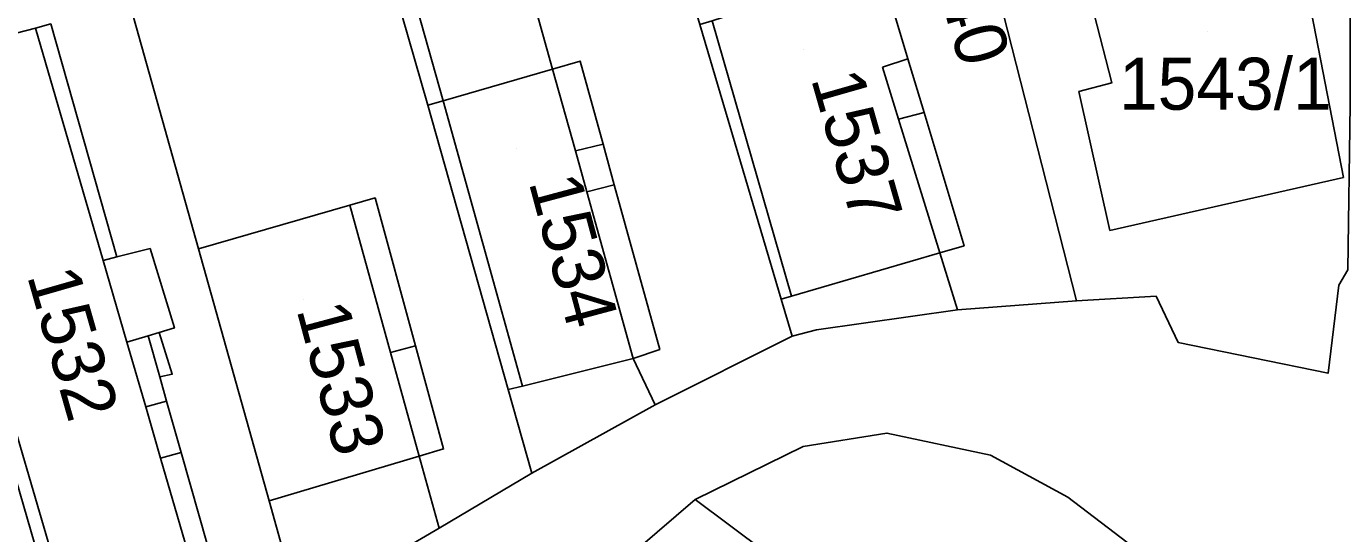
# Model space of a CAD drawing. Extents: x -263943 to -261149, y -1236934 to -1230686.
# Drawn here: x -262645 to -262594.4, y -1235152.3 to -1235132.8 of the extents above; entities that cross this region are included whole.
import ezdxf

# ---------------------------------------------------------------- set-up
doc = ezdxf.new("R2010")
doc.units = 0
for name, color, linetype in [('body_kn', 7, 'Continuous'), ('kladpar_druhypozemkov', 7, 'Continuous'), ('kladpar_hranice', 7, 'Continuous'), ('kladpar_parcelnecisla', 7, 'Continuous'), ('kladpar_plochy', 7, 'Continuous'), ('zappar_hrandruhpozemk', 7, 'Continuous')]:
    doc.layers.add(name, color=color, linetype=linetype)

msp = doc.modelspace()

# ---------------------------------------------------------------- linework, layer by layer
at = {"layer": 'body_kn'}
for p, q in [((-262644.66, -1235132.84), (-262644.66, -1235132.84)), ((-262644.66, -1235132.84), (-262644.66, -1235132.84)), ((-262624.78, -1235134.42), (-262624.78, -1235134.42)), ((-262624.78, -1235134.42), (-262624.78, -1235134.42)), ((-262623.72, -1235134.11), (-262623.72, -1235134.11)), ((-262612.1, -1235134.35), (-262612.1, -1235134.35)), ((-262611.12, -1235134.03), (-262611.12, -1235134.03)), ((-262603.28, -1235134.94), (-262603.28, -1235134.94)), ((-262604.55, -1235135.28), (-262604.55, -1235135.28)), ((-262629.57, -1235135.81), (-262629.57, -1235135.81)), ((-262628.99, -1235135.64), (-262628.99, -1235135.64)), ((-262628.99, -1235135.64), (-262628.99, -1235135.64)), ((-262611.48, -1235136.34), (-262611.48, -1235136.34)), ((-262611.48, -1235136.34), (-262611.48, -1235136.34)), ((-262610.5, -1235136.09), (-262610.5, -1235136.09)), ((-262622.84, -1235137.3), (-262622.84, -1235137.3)), ((-262623.9, -1235137.56), (-262623.9, -1235137.56)), ((-262623.9, -1235137.56), (-262623.9, -1235137.56)), ((-262622.41, -1235138.87), (-262622.41, -1235138.87)), ((-262594.38, -1235138.58), (-262594.38, -1235138.58)), ((-262631.6, -1235139.37), (-262631.6, -1235139.37)), ((-262623.46, -1235139.13), (-262623.46, -1235139.13)), ((-262623.46, -1235139.13), (-262623.46, -1235139.13)), ((-262632.57, -1235139.65), (-262632.57, -1235139.65)), ((-262603.36, -1235140.62), (-262603.36, -1235140.62)), ((-262603.36, -1235140.62), (-262603.36, -1235140.62)), ((-262640.25, -1235141.32), (-262640.25, -1235141.32)), ((-262638.39, -1235141.33), (-262638.39, -1235141.33)), ((-262638.39, -1235141.33), (-262638.39, -1235141.33)), ((-262609.89, -1235141.48), (-262609.89, -1235141.48)), ((-262609.89, -1235141.48), (-262609.89, -1235141.48)), ((-262608.96, -1235141.21), (-262608.96, -1235141.21)), ((-262608.96, -1235141.21), (-262608.96, -1235141.21)), ((-262642.06, -1235141.77), (-262642.06, -1235141.77)), ((-262642.06, -1235141.77), (-262642.06, -1235141.77)), ((-262641.53, -1235141.64), (-262641.53, -1235141.64)), ((-262594.55, -1235142.73), (-262594.55, -1235142.73)), ((-262615.99, -1235143.26), (-262615.99, -1235143.26)), ((-262615.99, -1235143.26), (-262615.99, -1235143.26)), ((-262615.6, -1235143.15), (-262615.6, -1235143.15)), ((-262615.6, -1235143.15), (-262615.6, -1235143.15)), ((-262604.64, -1235143.33), (-262604.64, -1235143.33)), ((-262604.64, -1235143.33), (-262604.64, -1235143.33)), ((-262601.58, -1235143.15), (-262601.58, -1235143.15)), ((-262609.21, -1235143.67), (-262609.21, -1235143.67)), ((-262639.9, -1235144.54), (-262639.9, -1235144.54)), ((-262639.32, -1235144.37), (-262639.32, -1235144.37)), ((-262614.64, -1235144.44), (-262614.64, -1235144.44)), ((-262641.15, -1235144.91), (-262641.15, -1235144.91)), ((-262640.33, -1235144.67), (-262640.33, -1235144.67)), ((-262640.33, -1235144.67), (-262640.33, -1235144.67)), ((-262630.05, -1235145.05), (-262630.05, -1235145.05)), ((-262615.57, -1235144.69), (-262615.57, -1235144.69)), ((-262600.73, -1235144.93), (-262600.73, -1235144.93)), ((-262631.01, -1235145.31), (-262631.01, -1235145.31)), ((-262631.01, -1235145.31), (-262631.01, -1235145.31)), ((-262621.68, -1235145.54), (-262621.68, -1235145.54)), ((-262620.66, -1235145.2), (-262620.66, -1235145.2)), ((-262620.66, -1235145.2), (-262620.66, -1235145.2)), ((-262594.97, -1235146.11), (-262594.97, -1235146.11)), ((-262639.88, -1235146.25), (-262639.88, -1235146.25)), ((-262639.4, -1235146.15), (-262639.4, -1235146.15)), ((-262625.93, -1235146.6), (-262625.93, -1235146.6)), ((-262626.49, -1235146.74), (-262626.49, -1235146.74)), ((-262626.49, -1235146.74), (-262626.49, -1235146.74)), ((-262640.42, -1235147.4), (-262640.42, -1235147.4)), ((-262640.42, -1235147.4), (-262640.42, -1235147.4)), ((-262639.62, -1235147.18), (-262639.62, -1235147.18)), ((-262620.83, -1235147.32), (-262620.83, -1235147.32)), ((-262611.93, -1235148.41), (-262611.93, -1235148.41)), ((-262628.97, -1235149.02), (-262628.97, -1235149.02)), ((-262615.15, -1235148.93), (-262615.15, -1235148.93)), ((-262639.85, -1235149.37), (-262639.85, -1235149.37)), ((-262639.85, -1235149.37), (-262639.85, -1235149.37)), ((-262639.06, -1235149.16), (-262639.06, -1235149.16)), ((-262629.91, -1235149.3), (-262629.91, -1235149.3)), ((-262607.94, -1235149.26), (-262607.94, -1235149.26)), ((-262625.58, -1235149.95), (-262625.58, -1235149.95)), ((-262635.68, -1235151.01), (-262635.68, -1235151.01)), ((-262619.3, -1235150.96), (-262619.3, -1235150.96)), ((-262604.97, -1235150.87), (-262604.97, -1235150.87)), ((-262629.14, -1235152.07), (-262629.14, -1235152.07)), ((-262629.14, -1235152.07), (-262629.14, -1235152.07))]:
    msp.add_line(p, q, dxfattribs=at)
at = {"layer": 'kladpar_druhypozemkov'}
for p, q in [((-262599.62, -1235132.98), (-262599.62, -1235132.98)), ((-262615.15, -1235133.67), (-262615.15, -1235133.67)), ((-262626.15, -1235137.47), (-262626.15, -1235137.47)), ((-262634.35, -1235143.27), (-262634.35, -1235143.27))]:
    msp.add_line(p, q, dxfattribs=at)
at = {"layer": 'kladpar_hranice'}
for points in [[(-262615.99, -1235143.26), (-262615.57, -1235144.69), (-262620.83, -1235147.32), (-262621.68, -1235145.54), (-262620.66, -1235145.2), (-262622.41, -1235138.87), (-262622.84, -1235137.3), (-262623.72, -1235134.11), (-262624.78, -1235134.42), (-262626.18, -1235129.4), (-262625.5, -1235129.2), (-262628.55, -1235118.36), (-262629.2, -1235118.55), (-262629.35, -1235118.6), (-262631.86, -1235109.63), (-262626.43, -1235108.1), (-262622.38, -1235121.72), (-262619.12, -1235132.71), (-262615.99, -1235143.26)], [(-262624.78, -1235134.42), (-262628.99, -1235135.64), (-262629.57, -1235135.81), (-262633.98, -1235120.48), (-262634.12, -1235119.99), (-262635.29, -1235115.91), (-262631.35, -1235114.8), (-262630.35, -1235118.89), (-262629.35, -1235118.6), (-262629.2, -1235118.55), (-262628.55, -1235118.36), (-262625.5, -1235129.2), (-262626.18, -1235129.4), (-262624.78, -1235134.42)], [(-262629.14, -1235152.07), (-262633.8, -1235154.79), (-262634.48, -1235155.29), (-262635.68, -1235151.01), (-262638.39, -1235141.33), (-262643.48, -1235123.19), (-262633.98, -1235120.48), (-262629.57, -1235135.81), (-262626.49, -1235146.74), (-262625.58, -1235149.95), (-262629.14, -1235152.07)], [(-262595.52, -1235127), (-262594.12, -1235132.14), (-262594.12, -1235135.78), (-262594.21, -1235142.13), (-262594.55, -1235142.73), (-262594.97, -1235146.11), (-262600.73, -1235144.93), (-262601.58, -1235143.15), (-262604.64, -1235143.33), (-262608.46, -1235128.34), (-262605.15, -1235127.57), (-262602.18, -1235126.89), (-262599.98, -1235122.91), (-262596.92, -1235122.15), (-262595.52, -1235127)], [(-262634.48, -1235155.29), (-262637.36, -1235157.92), (-262641.94, -1235162.16), (-262649.41, -1235136.41), (-262652.47, -1235125.83), (-262643.48, -1235123.19), (-262638.39, -1235141.33), (-262635.68, -1235151.01), (-262634.48, -1235155.29)], [(-262608.46, -1235128.34), (-262604.64, -1235143.33)], [(-262608.96, -1235141.21), (-262609.89, -1235141.48), (-262609.21, -1235143.67), (-262614.64, -1235144.44), (-262615.57, -1235144.69), (-262615.99, -1235143.26), (-262619.12, -1235132.71), (-262618.65, -1235132.56), (-262612.19, -1235130.46), (-262611.12, -1235134.03), (-262610.5, -1235136.09), (-262608.96, -1235141.21)], [(-262604.64, -1235143.33), (-262609.21, -1235143.67), (-262609.89, -1235141.48), (-262608.96, -1235141.21), (-262610.5, -1235136.09), (-262611.12, -1235134.03), (-262612.19, -1235130.46)], [(-262620.66, -1235145.2), (-262621.68, -1235145.54), (-262620.83, -1235147.32), (-262625.58, -1235149.95), (-262626.49, -1235146.74), (-262629.57, -1235135.81), (-262628.99, -1235135.64), (-262624.78, -1235134.42), (-262623.72, -1235134.11), (-262622.84, -1235137.3), (-262622.41, -1235138.87), (-262620.66, -1235145.2)], [(-262648.95, -1235159.8), (-262648.13, -1235159.54), (-262649.34, -1235155.38), (-262649.83, -1235153.7), (-262650.37, -1235151.83), (-262650.86, -1235150.14), (-262651.76, -1235147.03), (-262652.63, -1235144.04), (-262653.52, -1235144.29), (-262658.48, -1235145.66), (-262657.59, -1235148.69), (-262653.86, -1235161.33), (-262654.41, -1235161.5), (-262660.69, -1235139.81), (-262649.41, -1235136.41), (-262641.94, -1235162.16), (-262646.35, -1235166.23), (-262648.95, -1235159.8)], [(-262646.35, -1235166.23), (-262641.94, -1235162.16), (-262637.36, -1235157.92), (-262634.48, -1235155.29), (-262633.8, -1235154.79), (-262629.14, -1235152.07), (-262625.58, -1235149.95), (-262620.83, -1235147.32), (-262615.57, -1235144.69), (-262614.64, -1235144.44), (-262609.21, -1235143.67), (-262604.64, -1235143.33), (-262601.58, -1235143.15), (-262600.73, -1235144.93), (-262594.97, -1235146.11), (-262594.55, -1235142.73), (-262594.21, -1235142.13)], [(-262602.43, -1235152.81), (-262604.97, -1235150.87), (-262607.94, -1235149.26), (-262611.93, -1235148.41), (-262615.15, -1235148.93), (-262619.3, -1235150.96), (-262622.95, -1235154.1)], [(-262600.64, -1235162.8), (-262601.07, -1235163.99), (-262602.25, -1235165.18), (-262605.13, -1235167.72), (-262610.73, -1235159.57), (-262613.56, -1235155.46), (-262613.87, -1235155.02), (-262619.3, -1235150.96), (-262615.15, -1235148.93), (-262611.93, -1235148.41), (-262607.94, -1235149.26), (-262604.97, -1235150.87), (-262602.43, -1235152.81), (-262600.82, -1235155.35), (-262599.8, -1235158.65), (-262600.64, -1235162.8)], [(-262615.48, -1235162.9), (-262622.95, -1235154.1), (-262619.3, -1235150.96), (-262613.87, -1235155.02), (-262613.56, -1235155.46), (-262610.73, -1235159.57), (-262605.13, -1235167.72), (-262609.63, -1235171.11), (-262615.48, -1235162.9)]]:
    msp.add_lwpolyline(points, dxfattribs=at)
at = {"layer": 'kladpar_plochy'}
for points in [[(-262615.99, -1235143.26), (-262615.57, -1235144.69), (-262620.83, -1235147.32), (-262621.68, -1235145.54), (-262620.66, -1235145.2), (-262622.41, -1235138.87), (-262622.84, -1235137.3), (-262623.72, -1235134.11), (-262624.78, -1235134.42), (-262626.18, -1235129.4), (-262625.5, -1235129.2), (-262628.55, -1235118.36), (-262629.2, -1235118.55), (-262629.35, -1235118.6), (-262631.86, -1235109.63), (-262626.43, -1235108.1), (-262622.38, -1235121.72), (-262619.12, -1235132.71)], [(-262624.78, -1235134.42), (-262628.99, -1235135.64), (-262629.57, -1235135.81), (-262633.98, -1235120.48), (-262634.12, -1235119.99), (-262635.29, -1235115.91), (-262631.35, -1235114.8), (-262630.35, -1235118.89), (-262629.35, -1235118.6), (-262629.2, -1235118.55), (-262628.55, -1235118.36), (-262625.5, -1235129.2), (-262626.18, -1235129.4)], [(-262629.14, -1235152.07), (-262633.8, -1235154.79), (-262634.48, -1235155.29), (-262635.68, -1235151.01), (-262638.39, -1235141.33), (-262643.48, -1235123.19), (-262633.98, -1235120.48), (-262629.57, -1235135.81), (-262626.49, -1235146.74), (-262625.58, -1235149.95)], [(-262595.52, -1235127), (-262594.12, -1235132.14), (-262594.12, -1235135.78), (-262594.21, -1235142.13), (-262594.55, -1235142.73), (-262594.97, -1235146.11), (-262600.73, -1235144.93), (-262601.58, -1235143.15), (-262604.64, -1235143.33), (-262608.46, -1235128.34), (-262605.15, -1235127.57), (-262602.18, -1235126.89), (-262599.98, -1235122.91), (-262596.92, -1235122.15)], [(-262634.48, -1235155.29), (-262637.36, -1235157.92), (-262641.94, -1235162.16), (-262649.41, -1235136.41), (-262652.47, -1235125.83), (-262643.48, -1235123.19), (-262638.39, -1235141.33), (-262635.68, -1235151.01)], [(-262608.96, -1235141.21), (-262609.89, -1235141.48), (-262609.21, -1235143.67), (-262614.64, -1235144.44), (-262615.57, -1235144.69), (-262615.99, -1235143.26), (-262619.12, -1235132.71), (-262618.65, -1235132.56), (-262612.19, -1235130.46), (-262611.12, -1235134.03), (-262610.5, -1235136.09)], [(-262620.66, -1235145.2), (-262621.68, -1235145.54), (-262620.83, -1235147.32), (-262625.58, -1235149.95), (-262626.49, -1235146.74), (-262629.57, -1235135.81), (-262628.99, -1235135.64), (-262624.78, -1235134.42), (-262623.72, -1235134.11), (-262622.84, -1235137.3), (-262622.41, -1235138.87)], [(-262648.95, -1235159.8), (-262648.13, -1235159.54), (-262649.34, -1235155.38), (-262649.83, -1235153.7), (-262650.37, -1235151.83), (-262650.86, -1235150.14), (-262651.76, -1235147.03), (-262652.63, -1235144.04), (-262653.52, -1235144.29), (-262658.48, -1235145.66), (-262657.59, -1235148.69), (-262653.86, -1235161.33), (-262654.41, -1235161.5), (-262660.69, -1235139.81), (-262649.41, -1235136.41), (-262641.94, -1235162.16), (-262646.35, -1235166.23)], [(-262600.64, -1235162.8), (-262601.07, -1235163.99), (-262602.25, -1235165.18), (-262605.13, -1235167.72), (-262610.73, -1235159.57), (-262613.56, -1235155.46), (-262613.87, -1235155.02), (-262619.3, -1235150.96), (-262615.15, -1235148.93), (-262611.93, -1235148.41), (-262607.94, -1235149.26), (-262604.97, -1235150.87), (-262602.43, -1235152.81), (-262600.82, -1235155.35), (-262599.8, -1235158.65)], [(-262615.48, -1235162.9), (-262622.95, -1235154.1), (-262619.3, -1235150.96), (-262613.87, -1235155.02), (-262613.56, -1235155.46), (-262610.73, -1235159.57), (-262605.13, -1235167.72), (-262609.63, -1235171.11)]]:
    msp.add_lwpolyline(points, close=True, dxfattribs=at)
for points in [[(-262608.46, -1235128.34), (-262604.64, -1235143.33), (-262609.21, -1235143.67), (-262609.89, -1235141.48), (-262608.96, -1235141.21), (-262610.5, -1235136.09), (-262611.12, -1235134.03), (-262612.19, -1235130.46)], [(-262646.35, -1235166.23), (-262641.94, -1235162.16), (-262637.36, -1235157.92), (-262634.48, -1235155.29), (-262633.8, -1235154.79), (-262629.14, -1235152.07), (-262625.58, -1235149.95), (-262620.83, -1235147.32), (-262615.57, -1235144.69), (-262614.64, -1235144.44), (-262609.21, -1235143.67), (-262604.64, -1235143.33), (-262601.58, -1235143.15), (-262600.73, -1235144.93), (-262594.97, -1235146.11), (-262594.55, -1235142.73), (-262594.21, -1235142.13)], [(-262602.43, -1235152.81), (-262604.97, -1235150.87), (-262607.94, -1235149.26), (-262611.93, -1235148.41), (-262615.15, -1235148.93), (-262619.3, -1235150.96), (-262622.95, -1235154.1)]]:
    msp.add_lwpolyline(points, dxfattribs=at)
at = {"layer": 'zappar_hrandruhpozemk'}
for p, q in [((-262628.99, -1235135.64), (-262633.43, -1235119.79)), ((-262649.58, -1235134.13), (-262644.66, -1235132.84)), ((-262618.65, -1235132.56), (-262615.6, -1235143.15)), ((-262643.3, -1235155.56), (-262649.58, -1235134.13)), ((-262612.1, -1235134.35), (-262611.12, -1235134.03)), ((-262603.36, -1235140.62), (-262604.55, -1235135.28)), ((-262625.93, -1235146.6), (-262628.99, -1235135.64)), ((-262611.48, -1235136.34), (-262610.5, -1235136.09)), ((-262623.9, -1235137.56), (-262622.84, -1235137.3)), ((-262623.46, -1235139.13), (-262622.41, -1235138.87)), ((-262638.39, -1235141.33), (-262632.57, -1235139.65)), ((-262615.6, -1235143.15), (-262609.89, -1235141.48)), ((-262615.99, -1235143.26), (-262615.6, -1235143.15)), ((-262640.33, -1235144.67), (-262639.88, -1235146.25)), ((-262631.01, -1235145.31), (-262630.05, -1235145.05)), ((-262625.93, -1235146.6), (-262621.68, -1235145.54)), ((-262626.49, -1235146.74), (-262625.93, -1235146.6)), ((-262640.42, -1235147.4), (-262639.62, -1235147.18)), ((-262639.85, -1235149.37), (-262639.06, -1235149.16)), ((-262629.91, -1235149.3), (-262635.68, -1235151.01)), ((-262629.91, -1235149.3), (-262629.14, -1235152.07))]:
    msp.add_line(p, q, dxfattribs=at)
for points in [[(-262596.58, -1235127.23), (-262594.38, -1235138.58), (-262603.36, -1235140.62)], [(-262604.55, -1235135.28), (-262603.28, -1235134.94), (-262603.96, -1235132.31), (-262602.26, -1235131.97), (-262603.03, -1235128.59)], [(-262644.66, -1235132.84), (-262644.07, -1235132.68), (-262641.53, -1235141.64)], [(-262638.46, -1235154.16), (-262639.85, -1235149.37), (-262640.42, -1235147.4), (-262641.15, -1235144.91), (-262642.06, -1235141.77), (-262644.66, -1235132.84)], [(-262624.78, -1235134.42), (-262623.9, -1235137.56), (-262623.46, -1235139.13), (-262621.68, -1235145.54)], [(-262609.89, -1235141.48), (-262611.48, -1235136.34), (-262612.1, -1235134.35)], [(-262632.57, -1235139.65), (-262631.6, -1235139.37), (-262630.05, -1235145.05), (-262628.97, -1235149.02), (-262629.91, -1235149.3)], [(-262632.57, -1235139.65), (-262631.01, -1235145.31), (-262629.91, -1235149.3)], [(-262642.06, -1235141.77), (-262641.53, -1235141.64), (-262640.25, -1235141.32), (-262639.32, -1235144.37), (-262639.9, -1235144.54), (-262640.33, -1235144.67), (-262641.15, -1235144.91)], [(-262639.88, -1235146.25), (-262639.4, -1235146.15), (-262639.9, -1235144.54)], [(-262639.88, -1235146.25), (-262639.62, -1235147.18), (-262639.06, -1235149.16), (-262637.7, -1235153.94), (-262638.46, -1235154.16)]]:
    msp.add_lwpolyline(points, dxfattribs=at)

# ---------------------------------------------------------------- texts
at = {"layer": 'kladpar_parcelnecisla'}
for s, rotation, p in [('1540', 286, (-262610.719, -1235128.716)), ('1537', 286, (-262614.856, -1235134.784)), ('1534', 285, (-262625.706, -1235138.758)), ('1532', 286, (-262644.993, -1235142.355)), ('1533', 285, (-262634.632, -1235143.659))]:
    msp.add_text(s, height=2, rotation=rotation, dxfattribs=at).set_placement(p)
msp.add_text('1543/1', height=2, dxfattribs=at).set_placement((-262603.009, -1235135.98))

doc.saveas('drawing.dxf')
